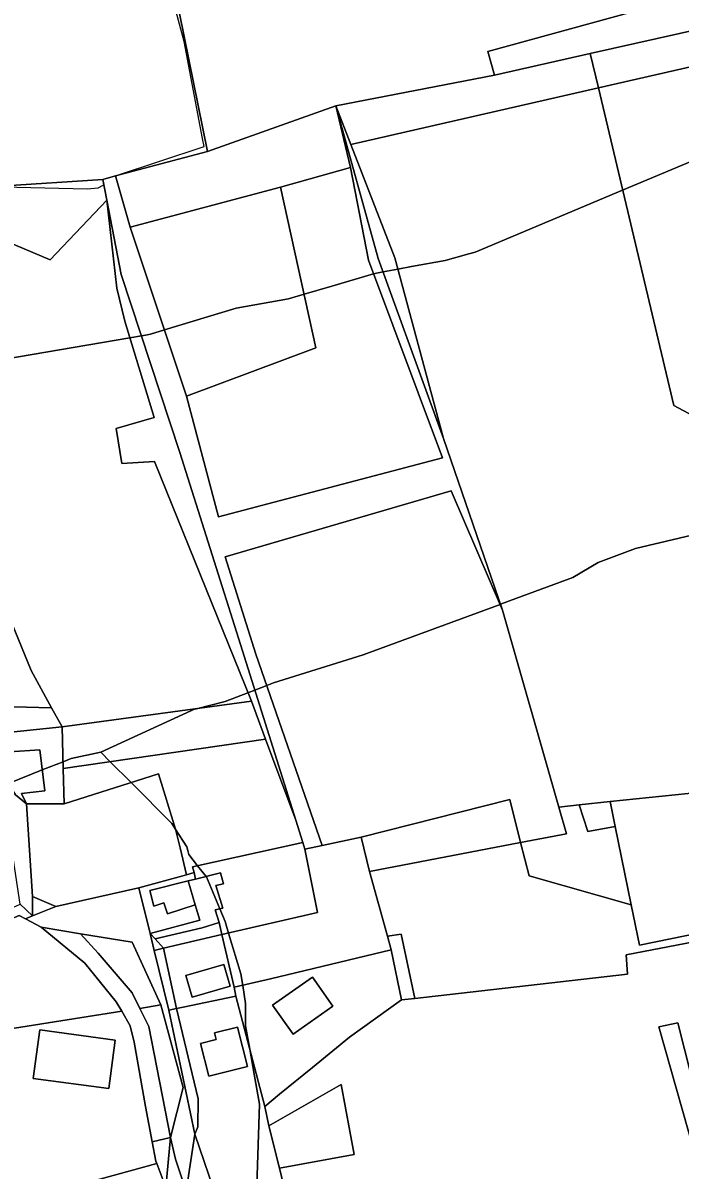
# Model space of a CAD drawing. Extents: x -477304 to -465429, y -1159113 to -1149210.
# Drawn here: x -473651.5 to -473501.6, y -1153870.6 to -1153608.7 of the extents above; entities that cross this region are included whole.
import ezdxf

# ---------------------------------------------------------------- set-up
doc = ezdxf.new("R2010")
doc.units = 0
for name, color, linetype in [('BPEJ_s', 7, 'Continuous'), ('orna_s', 7, 'Continuous'), ('ostatni_s', 7, 'Continuous'), ('PUPFL_s', 7, 'Continuous'), ('trav_porost_s', 7, 'Continuous'), ('zahrada_s', 7, 'Continuous')]:
    doc.layers.add(name, color=color, linetype=linetype)

msp = doc.modelspace()

# ---------------------------------------------------------------- linework, layer by layer
at = {"layer": 'BPEJ_s'}
for points in [[(-473819.44, -1153725.52), (-473739.32, -1153657.8), (-473724.33, -1153645.94), (-473721.99, -1153646.15), (-473694.14, -1153647.58), (-473681.99, -1153645.52), (-473636.88, -1153646.58), (-473634.33, -1153646.37), (-473633.07, -1153645.68), (-473633.31, -1153644.45), (-473630.35, -1153643.66), (-473610.15, -1153636.9), (-473610.5, -1153635.09), (-473614.75, -1153612.96), (-473618.16, -1153600.19)], [(-473819.44, -1153725.52), (-473739.32, -1153657.8), (-473724.33, -1153645.94), (-473721.99, -1153646.15), (-473694.14, -1153647.58), (-473681.99, -1153645.52), (-473636.88, -1153646.58), (-473634.33, -1153646.37), (-473633.07, -1153645.68), (-473633.31, -1153644.45), (-473630.35, -1153643.66), (-473610.15, -1153636.9), (-473610.5, -1153635.09), (-473614.75, -1153612.96), (-473618.16, -1153600.19)], [(-473492.19, -1153637.43), (-473514.68, -1153646.89), (-473548.36, -1153661.05), (-473549.74, -1153661.44), (-473555.17, -1153662.96), (-473562.87, -1153664.35), (-473565.99, -1153664.92), (-473569.31, -1153665.52), (-473570.49, -1153665.73), (-473571.5, -1153666.03), (-473581.04, -1153668.81), (-473587.37, -1153670.65), (-473590.92, -1153671.69), (-473602.83, -1153673.82), (-473619.21, -1153678.8), (-473622.41, -1153679.77), (-473623.51, -1153679.96), (-473624.47, -1153680.13), (-473627.13, -1153680.58), (-473662.41, -1153686.58)], [(-473624.47, -1153680.13), (-473623.51, -1153679.96), (-473622.41, -1153679.77), (-473619.21, -1153678.8), (-473602.83, -1153673.82), (-473590.92, -1153671.69), (-473587.37, -1153670.65), (-473581.04, -1153668.81), (-473571.5, -1153666.03), (-473570.49, -1153665.73), (-473569.31, -1153665.52), (-473565.99, -1153664.92), (-473562.87, -1153664.35), (-473555.17, -1153662.96), (-473549.74, -1153661.44), (-473548.36, -1153661.05), (-473514.68, -1153646.89), (-473492.19, -1153637.43)], [(-473808.38, -1153765.95), (-473793.91, -1153759.57), (-473787.67, -1153756.45), (-473775.19, -1153750.2), (-473761.57, -1153741.69), (-473758.99, -1153739.29), (-473755.18, -1153735.74), (-473751.17, -1153733.06), (-473747.91, -1153730.89), (-473737.4, -1153723.88), (-473733.17, -1153721.06), (-473732.2, -1153720.42), (-473711.35, -1153704.24), (-473707.24, -1153701.71), (-473704, -1153699.7), (-473701.54, -1153698.18), (-473696.88, -1153695.31), (-473687.52, -1153692.33), (-473676.79, -1153690.14), (-473665.6, -1153687.86), (-473662.41, -1153686.58), (-473627.13, -1153680.58), (-473624.47, -1153680.13)], [(-473494.74, -1153724.67), (-473511.76, -1153728.71), (-473520.28, -1153731.91), (-473526.02, -1153735.31), (-473539.03, -1153740.13), (-473542.52, -1153741.41), (-473542.63, -1153741.45), (-473573.9, -1153752.97), (-473594.32, -1153759.35), (-473595.89, -1153759.96), (-473598.61, -1153761), (-473600.16, -1153761.6), (-473605.39, -1153763.61), (-473611.94, -1153765.25), (-473612.2, -1153765.31), (-473633.75, -1153775.19), (-473640.5, -1153776.59), (-473642.36, -1153777.34), (-473647.1, -1153779.24), (-473654.78, -1153782.33)], [(-473598.15, -1153874.04), (-473597.51, -1153855.53), (-473598.74, -1153848.65), (-473599.76, -1153842.98), (-473600.71, -1153837.66), (-473600.71, -1153832.55), (-473601.36, -1153828.39), (-473601.77, -1153825.74), (-473604.59, -1153816.45), (-473605.39, -1153813.83), (-473606.6, -1153810.92), (-473609.64, -1153803.61), (-473609.71, -1153803.52), (-473611.65, -1153801.08), (-473613.69, -1153798.51), (-473613.91, -1153797.63), (-473614.11, -1153796.8), (-473616.75, -1153792.68), (-473617.52, -1153791.48), (-473626.85, -1153782.12), (-473631.58, -1153777.37), (-473633.75, -1153775.19), (-473612.2, -1153765.31), (-473611.94, -1153765.25), (-473605.39, -1153763.61), (-473600.16, -1153761.6), (-473598.61, -1153761), (-473595.89, -1153759.96), (-473594.32, -1153759.35), (-473573.9, -1153752.97), (-473542.63, -1153741.45), (-473542.52, -1153741.41), (-473539.03, -1153740.13), (-473526.02, -1153735.31), (-473520.28, -1153731.91), (-473511.76, -1153728.71), (-473494.74, -1153724.67)], [(-473654.78, -1153782.33), (-473647.1, -1153779.24), (-473642.36, -1153777.34), (-473640.5, -1153776.59), (-473633.75, -1153775.19), (-473631.58, -1153777.37), (-473626.85, -1153782.12), (-473617.52, -1153791.48), (-473616.75, -1153792.68), (-473614.11, -1153796.8), (-473613.91, -1153797.63), (-473613.69, -1153798.51), (-473611.65, -1153801.08), (-473609.71, -1153803.52), (-473609.64, -1153803.61), (-473606.6, -1153810.92), (-473605.39, -1153813.83), (-473604.59, -1153816.45), (-473601.77, -1153825.74), (-473601.36, -1153828.39), (-473600.71, -1153832.55), (-473600.71, -1153837.66), (-473599.76, -1153842.98), (-473598.74, -1153848.65), (-473597.51, -1153855.53), (-473598.15, -1153874.04)]]:
    msp.add_lwpolyline(points, dxfattribs=at)
at = {"layer": 'orna_s'}
msp.add_lwpolyline([(-473661.66, -1153771.37), (-473642.58, -1153769.41), (-473642.32, -1153778.93), (-473642.11, -1153786.93), (-473650.66, -1153786.96), (-473651.86, -1153784.61), (-473646.54, -1153783.98), (-473647.65, -1153774.64), (-473654.61, -1153775.06), (-473659.17, -1153775.34)], close=True, dxfattribs=at)
at = {"layer": 'ostatni_s'}
for points in [[(-473543.93, -1153620.67), (-473545.42, -1153615.23), (-473512.45, -1153606.16), (-473436.92, -1153590.69), (-473408.1, -1153587.1), (-473415.07, -1153591.58), (-473430.82, -1153593.74), (-473463.18, -1153602.32), (-473466.05, -1153603.07), (-473522.08, -1153615.73)], [(-473522.08, -1153615.73), (-473466.05, -1153603.07), (-473463.83, -1153610.69), (-473520.22, -1153623.56)], [(-473580.1, -1153627.67), (-473543.93, -1153620.67), (-473522.08, -1153615.73), (-473520.22, -1153623.56), (-473576.7, -1153636.46)], [(-473630.1, -1153669.24), (-473632.39, -1153649.2), (-473629.1, -1153666.12), (-473615.68, -1153706.76), (-473601.89, -1153750.59), (-473589.27, -1153790.69), (-473596.14, -1153772.21), (-473599.37, -1153763.54), (-473621.52, -1153708.83), (-473628.93, -1153709.27), (-473630.24, -1153701.29), (-473621.56, -1153698.8), (-473628.29, -1153676.78)], [(-473661.74, -1153776.76), (-473653.18, -1153784.88), (-473650.66, -1153786.96), (-473649.35, -1153808.1), (-473649.31, -1153812.49), (-473652.11, -1153809.86), (-473655.43, -1153788.15), (-473665.3, -1153778.15), (-473668.52, -1153769.14), (-473672.99, -1153760.66), (-473670.64, -1153759.87), (-473667.97, -1153764.44)], [(-473646.54, -1153783.98), (-473651.86, -1153784.61), (-473650.66, -1153786.96), (-473653.18, -1153784.88), (-473659.17, -1153775.34), (-473654.61, -1153775.06), (-473647.65, -1153774.64)], [(-473616.72, -1153792.78), (-473615.6, -1153797.01), (-473614.15, -1153803.13), (-473625.03, -1153806.16), (-473643.97, -1153810.36), (-473649.35, -1153808.1), (-473650.66, -1153786.96), (-473642.11, -1153786.93), (-473620.6, -1153780.15)], [(-473516.37, -1153792.15), (-473517.53, -1153786.44), (-473467.13, -1153781.23), (-473439.37, -1153781.57), (-473434.36, -1153806.1), (-473474.48, -1153814.45), (-473474.97, -1153811.79), (-473488.39, -1153814.65), (-473493.37, -1153815.66), (-473510.85, -1153819.22), (-473512.73, -1153810.01)], [(-473594.99, -1153826.92), (-473603.3, -1153828.84), (-473606.13, -1153816.81), (-473584.32, -1153811.77), (-473587.18, -1153797.33), (-473583.26, -1153796.5), (-473574.34, -1153794.6), (-473572.4, -1153802.38), (-473568.36, -1153817.13), (-473567.49, -1153820.31)], [(-473605.91, -1153810.75), (-473607.66, -1153811.19), (-473606.77, -1153814.07), (-473610.64, -1153815.26), (-473621.35, -1153817.8), (-473622.5, -1153816.55), (-473611.16, -1153813.52), (-473612.2, -1153810.03), (-473613.84, -1153804.56), (-473612.11, -1153804.13), (-473606.42, -1153802.69), (-473605.78, -1153805.21), (-473607.48, -1153805.64)], [(-473626.55, -1153818.52), (-473638.37, -1153816.6), (-473647.34, -1153815.14), (-473650.9, -1153813.21), (-473649.31, -1153812.49), (-473643.97, -1153810.36), (-473625.03, -1153806.16), (-473622.5, -1153816.55), (-473621.55, -1153820.4), (-473618.2, -1153834.02), (-473612.27, -1153862.37), (-473614.28, -1153875.4), (-473616.68, -1153868.06), (-473617.82, -1153863.14), (-473614.97, -1153851.74), (-473620.06, -1153832.83)], [(-473618.55, -1153812.1), (-473619.33, -1153809.56), (-473621.66, -1153810.33), (-473622.56, -1153806.76), (-473613.84, -1153804.56), (-473612.2, -1153810.03)], [(-473649.35, -1153808.1), (-473643.97, -1153810.36), (-473649.31, -1153812.49)], [(-473712.29, -1153839), (-473705.2, -1153834.3), (-473682.48, -1153825.37), (-473652.34, -1153812.43), (-473650.9, -1153813.21), (-473647.34, -1153815.14), (-473637.39, -1153823.35), (-473630.21, -1153832.18), (-473628.97, -1153834.31), (-473673.7, -1153841.39), (-473672.79, -1153834.93), (-473688.93, -1153832.66), (-473690.51, -1153843.83), (-473689.77, -1153843.93), (-473706.36, -1153846.56)], [(-473627.04, -1153837.61), (-473628.97, -1153834.31), (-473630.21, -1153832.18), (-473637.39, -1153823.35), (-473647.34, -1153815.14), (-473638.37, -1153816.6), (-473634.37, -1153821.05), (-473626.59, -1153830.11), (-473624.85, -1153833.66), (-473622.81, -1153837.8), (-473617.82, -1153863.14), (-473622.01, -1153864.14), (-473623.56, -1153856.03), (-473626.16, -1153841.37)], [(-473621.35, -1153817.8), (-473619.4, -1153819.88), (-473621.55, -1153820.4), (-473622.5, -1153816.55)], [(-473621.55, -1153820.4), (-473619.4, -1153819.88), (-473616.44, -1153833.66), (-473618.2, -1153834.02)], [(-473594.99, -1153826.92), (-473567.49, -1153820.31), (-473565.1, -1153831.71), (-473577.03, -1153840.22), (-473585.47, -1153847.15), (-473592.96, -1153853.22), (-473596.33, -1153856.08), (-473602.92, -1153830.88), (-473603.3, -1153828.84)], [(-473612.89, -1153831.06), (-473614.31, -1153826.15), (-473605.64, -1153823.65), (-473604.22, -1153828.57)], [(-473580.77, -1153833.16), (-473585.46, -1153826.52), (-473594.53, -1153832.92), (-473589.84, -1153839.56)], [(-473589.84, -1153839.56), (-473594.53, -1153832.92), (-473585.46, -1153826.52), (-473580.77, -1153833.16)], [(-473673.7, -1153841.39), (-473628.97, -1153834.31), (-473627.04, -1153837.61), (-473626.16, -1153841.37), (-473623.56, -1153856.03), (-473622.01, -1153864.14), (-473621.17, -1153868.55), (-473620.99, -1153869.03), (-473672.23, -1153883.1), (-473706.36, -1153846.56), (-473689.77, -1153843.93), (-473674.37, -1153846.1)], [(-473616.44, -1153833.66), (-473611.56, -1153854.33), (-473611.62, -1153860.7), (-473612.27, -1153862.37), (-473618.2, -1153834.02)], [(-473607.42, -1153840.76), (-473607.8, -1153839.26), (-473602.56, -1153837.93), (-473600.28, -1153846.9), (-473609.1, -1153849.14), (-473611, -1153841.68)], [(-473502.1, -1153836.91), (-473494.49, -1153867.02), (-473487.59, -1153903.1), (-473482.94, -1153906.99), (-473480.11, -1153908.17), (-473471.5, -1153907.93), (-473468.02, -1153903.86), (-473467.95, -1153910.45), (-473489.01, -1153913.36), (-473488.8, -1153915.48), (-473496.3, -1153916.53), (-473495.79, -1153908.64), (-473493.02, -1153908.17), (-473493.73, -1153892.65), (-473497.03, -1153870.86), (-473506.4, -1153837.85)], [(-473630.45, -1153840.88), (-473631.93, -1153851.96), (-473649.16, -1153849.66), (-473647.68, -1153838.58)], [(-473649.16, -1153849.66), (-473631.93, -1153851.96), (-473630.45, -1153840.88), (-473647.68, -1153838.58)], [(-473595.38, -1153860.44), (-473578.87, -1153851.06), (-473575.92, -1153867), (-473592.99, -1153870.12)], [(-473620.99, -1153869.03), (-473621.17, -1153868.55), (-473622.01, -1153864.14), (-473617.82, -1153863.14), (-473618.93, -1153874.53)], [(-473612.24, -1153884.96), (-473600.57, -1153910.15), (-473603.03, -1153916.83), (-473614.86, -1153885.34), (-473615.98, -1153882.34), (-473616.51, -1153880.94), (-473618.93, -1153874.53), (-473617.82, -1153863.14), (-473616.68, -1153868.06), (-473614.28, -1153875.4), (-473615.03, -1153880.32), (-473614.32, -1153882.18), (-473611.12, -1153881.86), (-473610.08, -1153884.65)]]:
    msp.add_lwpolyline(points, close=True, dxfattribs=at)
for points in [[(-473590.79, -1153879.36), (-473592.99, -1153870.12), (-473575.92, -1153867), (-473578.87, -1153851.06), (-473595.38, -1153860.44), (-473596.33, -1153856.08), (-473592.96, -1153853.22), (-473585.47, -1153847.15), (-473577.03, -1153840.22), (-473565.1, -1153831.71), (-473562.12, -1153831.37), (-473513.58, -1153825.82), (-473513.87, -1153821.45), (-473498.41, -1153818.46)], [(-473494.49, -1153867.02), (-473502.1, -1153836.91), (-473506.4, -1153837.85), (-473497.03, -1153870.86)]]:
    msp.add_lwpolyline(points, dxfattribs=at)
at = {"layer": 'PUPFL_s'}
for points in [[(-473620.45, -1153583.58), (-473620.06, -1153585.5), (-473609.36, -1153638.04), (-473630.35, -1153643.66), (-473633.31, -1153644.45), (-473656.65, -1153645.99), (-473682.04, -1153644.63), (-473716.48, -1153650.25), (-473722.79, -1153641.99), (-473742.33, -1153616.45), (-473625.46, -1153559)], [(-473576.77, -1153641.74), (-473592.75, -1153646.22), (-473627.01, -1153655.34), (-473630.35, -1153643.66), (-473609.36, -1153638.04), (-473580.1, -1153627.67)], [(-473682.04, -1153644.63), (-473656.65, -1153645.99), (-473633.31, -1153644.45), (-473632.39, -1153649.2), (-473645.28, -1153662.78), (-473664.63, -1153654.67), (-473672.97, -1153668.2), (-473680.17, -1153666.92), (-473684.88, -1153649.48), (-473716.48, -1153650.25)], [(-473614.19, -1153693.88), (-473627.01, -1153655.34), (-473592.75, -1153646.22), (-473584.68, -1153682.88)]]:
    msp.add_lwpolyline(points, close=True, dxfattribs=at)
at = {"layer": 'trav_porost_s'}
for points in [[(-473436.92, -1153590.69), (-473512.45, -1153606.16), (-473545.42, -1153615.23), (-473543.93, -1153620.67), (-473580.1, -1153627.67), (-473609.36, -1153638.04), (-473620.06, -1153585.5), (-473555.47, -1153574.2), (-473448.88, -1153542.23), (-473446.69, -1153530.54), (-473442.63, -1153529.31), (-473432.72, -1153528.43), (-473408.1, -1153587.1)], [(-473441.54, -1153699.26), (-473490.93, -1153702.51), (-473503, -1153696.01), (-473520.22, -1153623.56), (-473463.83, -1153610.69), (-473454.35, -1153644.33), (-473459.58, -1153653.14), (-473448.51, -1153690.25), (-473443.95, -1153690.98), (-473442.97, -1153694.35)], [(-473529.23, -1153787.7), (-473542.06, -1153742.76), (-473555.54, -1153703.58), (-473566.68, -1153662.38), (-473576.7, -1153636.46), (-473520.22, -1153623.56), (-473503, -1153696.01), (-473490.93, -1153702.51), (-473487.6, -1153704.44), (-473467.13, -1153781.23), (-473517.53, -1153786.44), (-473524.6, -1153787.2)], [(-473572.67, -1153662.91), (-473576.77, -1153641.74), (-473580.1, -1153627.67), (-473570.42, -1153662.46), (-473555.54, -1153703.58), (-473542.06, -1153742.76), (-473553.82, -1153715.56), (-473605.37, -1153730.58), (-473598.37, -1153752.8), (-473583.26, -1153796.5), (-473587.18, -1153797.33), (-473587.66, -1153795.79), (-473589.27, -1153790.69), (-473601.89, -1153750.59), (-473615.68, -1153706.76), (-473629.1, -1153666.12), (-473632.39, -1153649.2), (-473633.31, -1153644.45), (-473630.35, -1153643.66), (-473627.01, -1153655.34), (-473614.19, -1153693.88), (-473606.92, -1153721.42), (-473555.77, -1153708.02)], [(-473555.54, -1153703.58), (-473570.42, -1153662.46), (-473580.1, -1153627.67), (-473576.7, -1153636.46), (-473566.68, -1153662.38)], [(-473584.68, -1153682.88), (-473592.75, -1153646.22), (-473576.77, -1153641.74), (-473572.67, -1153662.91), (-473555.77, -1153708.02), (-473606.92, -1153721.42), (-473614.19, -1153693.88)], [(-473673.04, -1153754.87), (-473694.98, -1153718.26), (-473702.35, -1153695.7), (-473699.63, -1153689.29), (-473716.48, -1153650.25), (-473684.88, -1153649.48), (-473680.17, -1153666.92), (-473680.42, -1153681.27), (-473649.61, -1153756.5), (-473644.97, -1153765.02), (-473667.97, -1153764.44), (-473670.64, -1153759.87)], [(-473628.29, -1153676.78), (-473621.56, -1153698.8), (-473630.24, -1153701.29), (-473628.93, -1153709.27), (-473621.52, -1153708.83), (-473599.37, -1153763.54), (-473642.58, -1153769.41), (-473644.97, -1153765.02), (-473649.61, -1153756.5), (-473680.42, -1153681.27), (-473680.17, -1153666.92), (-473672.97, -1153668.2), (-473664.63, -1153654.67), (-473645.28, -1153662.78), (-473632.39, -1153649.2), (-473630.1, -1153669.24)], [(-473605.37, -1153730.58), (-473553.82, -1153715.56), (-473542.06, -1153742.76), (-473529.23, -1153787.7), (-473527.49, -1153793.78), (-473537.96, -1153795.79), (-473540.45, -1153786), (-473574.34, -1153794.6), (-473583.26, -1153796.5), (-473598.37, -1153752.8)], [(-473661.74, -1153776.76), (-473667.97, -1153764.44), (-473644.97, -1153765.02), (-473642.58, -1153769.41), (-473661.66, -1153771.37), (-473659.17, -1153775.34), (-473653.18, -1153784.88)], [(-473574.34, -1153794.6), (-473540.45, -1153786), (-473537.96, -1153795.79), (-473572.4, -1153802.38)], [(-473536.03, -1153803.4), (-473537.96, -1153795.79), (-473527.49, -1153793.78), (-473529.23, -1153787.7), (-473524.6, -1153787.2), (-473522.63, -1153793.28), (-473516.37, -1153792.15), (-473512.73, -1153810.01)], [(-473516.37, -1153792.15), (-473522.63, -1153793.28), (-473524.6, -1153787.2), (-473517.53, -1153786.44)], [(-473606.13, -1153816.81), (-473606.77, -1153814.07), (-473607.66, -1153811.19), (-473605.91, -1153810.75), (-473607.48, -1153805.64), (-473605.78, -1153805.21), (-473606.42, -1153802.69), (-473612.11, -1153804.13), (-473612.47, -1153802.66), (-473612.79, -1153801.33), (-473587.66, -1153795.79), (-473587.18, -1153797.33), (-473584.32, -1153811.77)], [(-473510.85, -1153819.22), (-473493.37, -1153815.66), (-473493.02, -1153817.32), (-473498.41, -1153818.46), (-473513.87, -1153821.45), (-473513.58, -1153825.82), (-473562.12, -1153831.37), (-473565.18, -1153816.68), (-473568.36, -1153817.13), (-473572.4, -1153802.38), (-473537.96, -1153795.79), (-473536.03, -1153803.4), (-473512.73, -1153810.01)], [(-473653.89, -1153810.62), (-473653.12, -1153810.29), (-473652.11, -1153809.86), (-473649.31, -1153812.49), (-473650.9, -1153813.21), (-473652.34, -1153812.43), (-473682.48, -1153825.37), (-473705.2, -1153834.3), (-473712.29, -1153839), (-473703.63, -1153830.61), (-473689.01, -1153823.45), (-473683.05, -1153823.51)], [(-473624.85, -1153833.66), (-473626.59, -1153830.11), (-473634.37, -1153821.05), (-473638.37, -1153816.6), (-473626.55, -1153818.52), (-473620.06, -1153832.83)], [(-473568.36, -1153817.13), (-473565.18, -1153816.68), (-473562.12, -1153831.37), (-473565.1, -1153831.71), (-473567.49, -1153820.31)], [(-473624.85, -1153833.66), (-473620.06, -1153832.83), (-473614.97, -1153851.74), (-473617.82, -1153863.14), (-473622.81, -1153837.8)], [(-473614.28, -1153875.4), (-473612.27, -1153862.37), (-473605.83, -1153881.34), (-473611.12, -1153881.86)]]:
    msp.add_lwpolyline(points, close=True, dxfattribs=at)
msp.add_lwpolyline([(-473699.49, -1153870.56), (-473718.54, -1153862.21), (-473747.94, -1153853.1), (-473734.61, -1153848.7), (-473712.29, -1153839), (-473706.36, -1153846.56), (-473672.23, -1153883.1), (-473620.99, -1153869.03), (-473618.93, -1153874.53)], dxfattribs=at)
at = {"layer": 'zahrada_s'}
for points in [[(-473596.14, -1153772.21), (-473642.32, -1153778.93), (-473642.58, -1153769.41), (-473599.37, -1153763.54)], [(-473614.15, -1153803.13), (-473615.6, -1153797.01), (-473616.72, -1153792.78), (-473620.6, -1153780.15), (-473642.11, -1153786.93), (-473642.32, -1153778.93), (-473596.14, -1153772.21), (-473589.27, -1153790.69), (-473587.66, -1153795.79), (-473612.79, -1153801.33), (-473612.47, -1153802.66)], [(-473621.66, -1153810.33), (-473619.33, -1153809.56), (-473618.55, -1153812.1), (-473612.2, -1153810.03), (-473611.16, -1153813.52), (-473622.5, -1153816.55), (-473625.03, -1153806.16), (-473614.15, -1153803.13), (-473612.47, -1153802.66), (-473612.11, -1153804.13), (-473613.84, -1153804.56), (-473622.56, -1153806.76)], [(-473606.77, -1153814.07), (-473606.13, -1153816.81), (-473619.4, -1153819.88), (-473621.35, -1153817.8), (-473610.64, -1153815.26)], [(-473614.98, -1153833.36), (-473616.44, -1153833.66), (-473619.4, -1153819.88), (-473606.13, -1153816.81), (-473603.3, -1153828.84), (-473602.92, -1153830.88)], [(-473612.89, -1153831.06), (-473604.22, -1153828.57), (-473605.64, -1153823.65), (-473614.31, -1153826.15)], [(-473596.33, -1153856.08), (-473595.38, -1153860.44), (-473592.99, -1153870.12), (-473590.79, -1153879.36), (-473605.83, -1153881.34), (-473612.27, -1153862.37), (-473611.62, -1153860.7), (-473611.56, -1153854.33), (-473616.44, -1153833.66), (-473614.98, -1153833.36), (-473602.92, -1153830.88)], [(-473607.42, -1153840.76), (-473611, -1153841.68), (-473609.1, -1153849.14), (-473600.28, -1153846.9), (-473602.56, -1153837.93), (-473607.8, -1153839.26)]]:
    msp.add_lwpolyline(points, close=True, dxfattribs=at)

doc.saveas('drawing.dxf')
